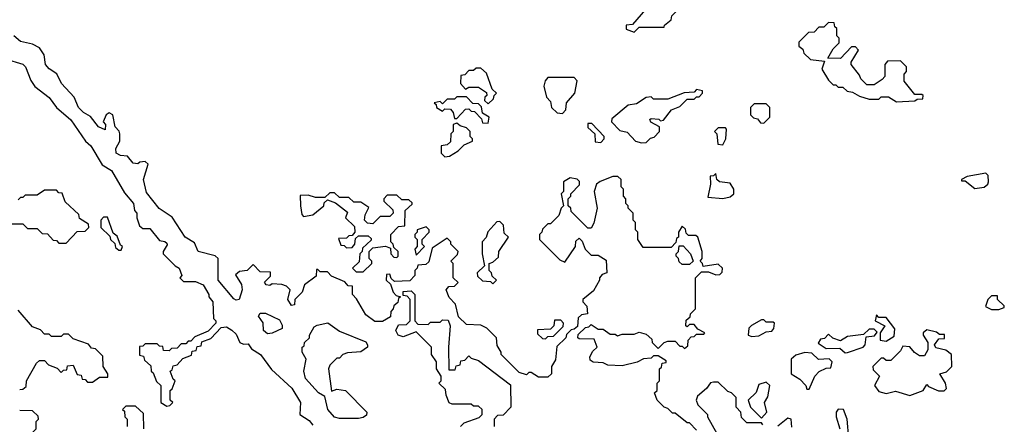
# Model space of a CAD drawing. Extents: x 2889633 to 3052318, y 540750 to 918690.
# Tile 354 of 656: x 2944452 to 2948558, y 766624 to 768312. Entities that reach past the tile are written whole.
import ezdxf

# ---------------------------------------------------------------- set-up
doc = ezdxf.new("R2010")
doc.units = 0

msp = doc.modelspace()

# ---------------------------------------------------------------- linework, layer by layer
at = {"layer": '0CON02XD'}
for points in [[(2947015, 768260), (2947035, 768280), (2947140, 768280), (2947141.7, 768288.3), (2947168.3, 768311.7), (2947171.7, 768328.3), (2947200, 768355), (2947200, 768365), (2947210, 768375), (2947218.3, 768488.3), (2947183, 768487), (2947155, 768472.5), (2947065, 768480), (2947041.7, 768458.3), (2947040, 768445), (2947068.3, 768418.3), (2947070, 768405), (2947080, 768395), (2947080, 768375), (2947008.3, 768291.7), (2946981.7, 768288.3), (2946981.7, 768271.7), (2947015, 768260)], [(2948108.3, 767968.3), (2948185, 767972.5), (2948195, 767980), (2948218.3, 767981.7), (2948220, 767995), (2948215, 768000), (2948185, 768000), (2948140, 768055), (2948140, 768085), (2948150, 768095), (2948150, 768115), (2948125, 768140), (2948071.7, 768138.3), (2948060, 768125), (2948060, 768075), (2948048.3, 768061.7), (2948015, 768040), (2947985, 768040), (2947960, 768065), (2947955, 768080), (2947920, 768125), (2947920, 768135), (2947950, 768185), (2947938.3, 768198.3), (2947921.7, 768198.3), (2947875, 768150), (2947821.7, 768151.7), (2947845, 768190), (2947870, 768215), (2947870, 768235), (2947860, 768245), (2947860, 768275), (2947851.7, 768281.7), (2947848.3, 768298.3), (2947825, 768300), (2947805, 768280), (2947785, 768280), (2947765, 768260), (2947741.7, 768258.3), (2947701.7, 768218.3), (2947701.7, 768201.7), (2947718.3, 768188.3), (2947721.7, 768171.7), (2947750, 768145), (2947808.3, 768138.3), (2947797.5, 768105), (2947825, 768060), (2947845, 768040), (2947855, 768040), (2947865, 768030), (2947885, 768030), (2947903, 768013), (2947925, 768010), (2947955, 767992.5), (2947995, 767980), (2948035, 767980), (2948045, 767990), (2948075, 767990), (2948108.3, 767968.3)], [(2946700, 767495), (2946665, 767460), (2946655, 767460), (2946631.7, 767438.3), (2946630, 767425), (2946620, 767415), (2946620, 767395), (2946705, 767310), (2946725, 767300), (2946770, 767365), (2946771.7, 767388.3), (2946785, 767400), (2946798.3, 767388.3), (2946810, 767355), (2946835, 767330), (2946865, 767330), (2946898.3, 767308.3), (2946900, 767255), (2946881.7, 767248.3), (2946870, 767235), (2946870, 767225), (2946845, 767180), (2946800, 767145), (2946800, 767135), (2946817, 767117), (2946820, 767085), (2946795, 767080), (2946781.7, 767068.3), (2946778.3, 767031.7), (2946765, 767020), (2946751.7, 767018.3), (2946731.7, 766998.3), (2946730, 766985), (2946691.7, 766948.3), (2946687, 766893), (2946670, 766865), (2946670, 766835), (2946655, 766820), (2946615, 766820), (2946585, 766840), (2946575, 766840), (2946565, 766830), (2946535, 766840), (2946460, 766915), (2946460, 766925), (2946443, 766953), (2946440, 766985), (2946400, 767025), (2946375, 767037.5), (2946315, 767040), (2946281.7, 767071.7), (2946270, 767125), (2946243, 767153), (2946230, 767185), (2946241.7, 767198.3), (2946265, 767200), (2946280, 767215), (2946260, 767235), (2946260, 767295), (2946250, 767305), (2946278.3, 767331.7), (2946280, 767345), (2946250, 767375), (2946250, 767385), (2946235, 767400), (2946171.7, 767358.3), (2946158.3, 767301.7), (2946145, 767290), (2946111.7, 767288.3), (2946110, 767275), (2946100, 767265), (2946100, 767245), (2946078.3, 767221.7), (2946015, 767220), (2946001.7, 767231.7), (2945995, 767250), (2945981.7, 767248.3), (2945980, 767225), (2945998.3, 767208.3), (2946010, 767175), (2946021.7, 767161.7), (2946040, 767155), (2946031.7, 767148.3), (2946028.3, 767131.7), (2946011.7, 767118.3), (2946010, 767105), (2946000, 767095), (2945998.3, 767071.7), (2945965, 767052.5), (2945933, 767053), (2945895, 767080), (2945857, 767147), (2945840, 767165), (2945840, 767200), (2945821.7, 767201.7), (2945808.3, 767218.3), (2945751.7, 767241.7), (2945735, 767260), (2945705, 767260), (2945695, 767270), (2945690, 767270), (2945688.3, 767241.7), (2945640, 767205), (2945630, 767175), (2945600, 767145), (2945598.3, 767121.7), (2945585, 767120), (2945570, 767145), (2945580, 767185), (2945565, 767200), (2945545, 767207.5), (2945505, 767210), (2945495, 767202.5), (2945480, 767205), (2945473, 767217), (2945498.3, 767241.7), (2945498.3, 767258.3), (2945455, 767260), (2945425, 767290), (2945400, 767265), (2945368.3, 767261.7), (2945352.5, 767247.5), (2945377, 767207), (2945380, 767185), (2945366.7, 767145), (2945355, 767141.2), (2945345, 767146.7), (2945279.2, 767225), (2945280, 767315), (2945267, 767327), (2945196.7, 767345), (2945181.2, 767381.2), (2945142, 767405), (2945088.3, 767488.3), (2945033.5, 767523.5), (2944981.3, 767591.3), (2944967.5, 767645), (2944988.3, 767708.3), (2944975, 767720), (2944953, 767717), (2944945, 767710), (2944925, 767712.5), (2944902, 767742), (2944872.5, 767745), (2944854, 767755), (2944852.5, 767775), (2944870, 767805), (2944870, 767835), (2944867, 767847), (2944850, 767865), (2944840, 767915), (2944825, 767922.5), (2944812.5, 767915), (2944800, 767885), (2944810, 767875), (2944808.3, 767851.7), (2944780, 767865), (2944747.7, 767907.7), (2944717.5, 767925), (2944697.5, 767945), (2944678.3, 767988.3), (2944626.7, 768045), (2944606, 768086), (2944575, 768106.7), (2944560, 768125), (2944553.8, 768165), (2944534.2, 768194.2), (2944505, 768210), (2944455, 768220.8), (2944428, 768245)], [(2944391.7, 768148.3), (2944465, 768126.2), (2944476.2, 768115), (2944498.3, 768058.3), (2944515, 768032.5), (2944575, 767986.7), (2944605.8, 767945.8), (2944665, 767893.3), (2944726.7, 767805), (2944748.8, 767785), (2944796.1, 767706.1), (2944835, 767682.5), (2944889.3, 767589.3), (2944926, 767545), (2944930, 767515), (2944940, 767505), (2944940, 767485), (2944951.7, 767451.7), (2944965, 767440), (2944995, 767440), (2945035, 767390), (2945057, 767387), (2945065, 767380), (2945067, 767373), (2945050, 767345), (2945050, 767335), (2945100, 767285), (2945117.5, 767275), (2945127.5, 767245), (2945120, 767235), (2945135, 767220), (2945185, 767220), (2945217.5, 767205), (2945240, 767165), (2945240, 767155), (2945257.5, 767135), (2945260, 767065), (2945270, 767055), (2945270, 767045), (2945238.3, 767011.7), (2945181.7, 766988.3), (2945165, 766970), (2945155, 766970), (2945145, 766960), (2945125, 766960), (2945108.3, 766941.7), (2945085, 766940), (2945075, 766930), (2945051.7, 766931.7), (2945048.3, 766948.3), (2945035, 766950), (2945025, 766960), (2944975, 766960), (2944965, 766950), (2944951.7, 766948.3), (2944951.7, 766911.7), (2944968.3, 766908.3), (2944971.7, 766891.7), (2944998.3, 766868.3), (2945000, 766845), (2945008.3, 766838.3), (2945021.7, 766801.7), (2945040, 766785), (2945040, 766715), (2945065, 766700), (2945078.3, 766701.7), (2945090, 766715), (2945080, 766725), (2945080, 766765), (2945088.3, 766771.7), (2945100, 766805), (2945091.7, 766811.7), (2945080, 766845), (2945088.3, 766851.7), (2945091.7, 766868.3), (2945108.3, 766871.7), (2945131.7, 766898.3), (2945168.3, 766911.7), (2945171.7, 766928.3), (2945188.3, 766931.7), (2945191.7, 766948.3), (2945208.3, 766951.7), (2945211.7, 766968.3), (2945248.3, 766981.7), (2945291.7, 767028.3), (2945315, 767030), (2945336.4, 767016.4), (2945355, 767000), (2945370, 766965), (2945385, 766957.5), (2945405, 766960), (2945418.3, 766938.3), (2945456.7, 766915), (2945502, 766852), (2945586.7, 766775), (2945622.5, 766715), (2945620, 766665), (2945659.3, 766639.3), (2945675, 766620)], [(2946405, 767960), (2946428.3, 767981.7), (2946430, 767995), (2946440, 768005), (2946421.7, 768021.7), (2946398.3, 768088.3), (2946375, 768110), (2946355, 768110), (2946345, 768100), (2946325, 768100), (2946308.3, 768081.7), (2946291.7, 768078.3), (2946290, 768045), (2946311.7, 768021.7), (2946325, 768030), (2946365, 768030), (2946398.3, 768008.3), (2946400, 767995), (2946391.7, 767988.3), (2946390, 767975), (2946405, 767960)], [(2946715, 767920), (2946730, 767935), (2946732.5, 767965), (2946767.5, 768005), (2946777, 768057), (2946765, 768070), (2946655, 768070), (2946643, 768057), (2946637.5, 768035), (2946648.3, 767988.3), (2946665, 767970), (2946670, 767945), (2946693, 767923), (2946715, 767920)], [(2947045, 767797.5), (2947065, 767800), (2947083, 767817), (2947098.3, 767821.7), (2947120, 767845), (2947120, 767865), (2947083.6, 767883.6), (2947080, 767895), (2947085, 767900), (2947117, 767897), (2947125, 767890), (2947137, 767893), (2947170, 767935), (2947205, 767950), (2947235, 767980), (2947265, 767980), (2947275, 767990), (2947285, 767990), (2947300, 768005), (2947300, 768015), (2947275, 768020), (2947265, 768010), (2947223, 768007), (2947155, 767980), (2947095, 767980), (2947085, 767990), (2947065, 767987.5), (2947025, 767960), (2946990, 767955), (2946921.7, 767898.3), (2946920, 767885), (2946955, 767850), (2946985, 767842.5), (2947020, 767805), (2947045, 767797.5)], [(2946405, 767880), (2946410, 767905), (2946381.7, 767921.7), (2946378.3, 767948.3), (2946365, 767960), (2946341.7, 767961.7), (2946315, 767990), (2946275, 767990), (2946265, 767980), (2946235, 767980), (2946215, 767960), (2946205, 767970), (2946180, 767965), (2946188.3, 767958.3), (2946190, 767945), (2946215, 767930), (2946225, 767940), (2946248.3, 767938.3), (2946260, 767925), (2946265, 767900), (2946275, 767900), (2946311.7, 767938.3), (2946325, 767940), (2946335, 767930), (2946348.3, 767928.3), (2946378.3, 767898.3), (2946381.7, 767881.7), (2946405, 767880)], [(2947555, 767880), (2947580, 767905), (2947580, 767945), (2947565, 767960), (2947515, 767960), (2947500, 767945), (2947500, 767915), (2947511.7, 767901.7), (2947528.3, 767898.3), (2947541.7, 767881.7), (2947555, 767880)], [(2946225, 767740), (2946245, 767742.5), (2946280, 767765), (2946305, 767790), (2946340, 767805), (2946340, 767815), (2946330, 767825), (2946330, 767845), (2946315, 767860), (2946288.3, 767868.3), (2946275, 767880), (2946260, 767875), (2946260, 767845), (2946250, 767835), (2946248.3, 767801.7), (2946235, 767790), (2946210, 767785), (2946210, 767755), (2946225, 767740)], [(2946875, 767800), (2946890, 767815), (2946890, 767825), (2946838.3, 767878.3), (2946821.7, 767878.3), (2946821.7, 767861.7), (2946850, 767835), (2946851.7, 767801.7), (2946875, 767800)], [(2947385, 767790), (2947397.5, 767815), (2947400, 767855), (2947395, 767860), (2947365, 767860), (2947350, 767845), (2947360, 767835), (2947363, 767793), (2947385, 767790)], [(2947275, 766600), (2947245, 766630), (2947235, 766630), (2947185, 766670), (2947175, 766670), (2947155, 766690), (2947140, 766695), (2947110, 766725), (2947100, 766755), (2947110, 766765), (2947110, 766795), (2947120, 766805), (2947120, 766855), (2947128.3, 766861.7), (2947131.7, 766878.3), (2947148.3, 766881.7), (2947148.3, 766888.3), (2947115, 766910), (2947095, 766910), (2947085, 766900), (2947053, 766897), (2947027, 766883), (2946965, 766867.5), (2946905, 766870), (2946885, 766880), (2946843, 766883), (2946831.7, 766891.7), (2946830, 766905), (2946841.7, 766928.3), (2946860, 766945), (2946848.3, 766978.3), (2946785, 766980), (2946780, 766985), (2946781.7, 766998.3), (2946811.7, 767028.3), (2946825, 767030), (2946835, 767040), (2946865, 767020), (2946885, 767020), (2946915, 767000), (2946935, 767000), (2946945, 766992.5), (2946965, 767000), (2947015, 767000), (2947035, 767007.5), (2947065, 767000), (2947088.3, 766978.3), (2947090, 766965), (2947115, 766940), (2947140, 766965), (2947155, 766970), (2947185, 766970), (2947205, 766950), (2947215, 766950), (2947225, 766940), (2947238.3, 766951.7), (2947240, 766975), (2947251.7, 766988.3), (2947265, 766990), (2947275, 767000), (2947305, 767000), (2947310, 767005), (2947280, 767020), (2947265, 767040), (2947245, 767040), (2947235, 767030), (2947230, 767035), (2947231.7, 767058.3), (2947248.3, 767071.7), (2947250, 767085), (2947270, 767105), (2947270, 767235), (2947295, 767260), (2947325, 767260), (2947355, 767247.5), (2947371.7, 767248.3), (2947381.7, 767258.3), (2947382.5, 767275), (2947365, 767292.5), (2947301.7, 767281.7), (2947300, 767295), (2947290, 767305), (2947297.5, 767315), (2947297.5, 767345), (2947280, 767405), (2947271.7, 767411.7), (2947241.7, 767411.7), (2947231.7, 767421.7), (2947228.3, 767438.3), (2947215, 767450), (2947200, 767425), (2947200, 767405), (2947191.7, 767398.3), (2947188.3, 767381.7), (2947168.3, 767361.7), (2947051.7, 767361.7), (2947030, 767395), (2947030, 767425), (2947020, 767435), (2947020, 767465), (2947010, 767475), (2947010, 767505), (2946990, 767525), (2946990, 767535), (2946980, 767545), (2946980, 767565), (2946970, 767575), (2946970, 767605), (2946960, 767615), (2946960, 767645), (2946947, 767657), (2946925, 767657.5), (2946873, 767637), (2946857.5, 767625), (2946847.5, 767595), (2946860, 767525), (2946847, 767463), (2946835, 767442.5), (2946821.7, 767441.7), (2946751.7, 767511.7), (2946750, 767525), (2946740, 767535), (2946740, 767565), (2946750, 767575), (2946750, 767585), (2946787, 767623), (2946787, 767637), (2946777, 767647), (2946748.3, 767651.7), (2946720, 767635), (2946720, 767595), (2946710, 767585), (2946720, 767535), (2946710, 767525), (2946700, 767495)], [(2947385, 767566.2), (2947415, 767572.5), (2947430, 767585), (2947430, 767605), (2947415, 767630), (2947370, 767635), (2947360, 767645), (2947355, 767670), (2947345, 767660), (2947331.7, 767658.3), (2947332.5, 767625), (2947321.7, 767571.7), (2947385, 767566.2)], [(2948435, 767607.5), (2948475, 767612.5), (2948490, 767625), (2948492.5, 767635), (2948491.7, 767661.7), (2948481.7, 767671.7), (2948403, 767657), (2948380, 767645), (2948380, 767640), (2948395, 767640), (2948435, 767607.5)], [(2944415, 767460), (2944465, 767460), (2944485, 767440), (2944525, 767440), (2944545, 767420), (2944568.3, 767418.3), (2944591.7, 767391.7), (2944605, 767390), (2944615, 767380), (2944645, 767380), (2944691.7, 767428.3), (2944725, 767430), (2944740, 767445), (2944738.3, 767458.3), (2944701.7, 767481.7), (2944698.3, 767498.3), (2944641.7, 767551.7), (2944628.3, 767588.3), (2944615, 767590), (2944605, 767600), (2944555, 767600), (2944525, 767580), (2944475, 767580), (2944465, 767570), (2944455, 767570), (2944445, 767560)], [(2945885, 767260), (2945920, 767295), (2945920, 767305), (2945910, 767315), (2945910, 767345), (2945925, 767360), (2945977, 767367), (2945998.3, 767358.3), (2946000, 767335), (2946011.7, 767321.7), (2946025, 767320), (2946030, 767325), (2946030, 767345), (2946011.7, 767361.7), (2946010, 767375), (2946000, 767385), (2946000, 767415), (2946031.7, 767448.3), (2946058.3, 767451.7), (2946060, 767515), (2946088.3, 767541.7), (2946088.3, 767548.3), (2946075, 767560), (2946045, 767560), (2946025, 767580), (2945985, 767580), (2945970, 767565), (2945970, 767555), (2946008.3, 767518.3), (2946010, 767505), (2945995, 767490), (2945955, 767490), (2945925, 767460), (2945903, 767463), (2945890, 767475), (2945893, 767497), (2945908.3, 767528.3), (2945875, 767550), (2945845, 767550), (2945825, 767570), (2945785, 767570), (2945765, 767590), (2945745, 767590), (2945725, 767570), (2945685, 767570), (2945655, 767580), (2945621.7, 767578.3), (2945622.5, 767535), (2945628.3, 767498.3), (2945635, 767490), (2945675, 767497.5), (2945720, 767535), (2945721.7, 767548.3), (2945735, 767560), (2945768.3, 767548.3), (2945818.3, 767508.3), (2945810, 767485), (2945848.3, 767448.3), (2945850, 767425), (2945838.3, 767411.7), (2945825, 767410), (2945815, 767400), (2945781.7, 767398.3), (2945791.7, 767371.7), (2945805, 767370), (2945815, 767360), (2945838.3, 767361.7), (2945850, 767375), (2945851.7, 767398.3), (2945865, 767410), (2945905, 767410), (2945918.3, 767398.3), (2945918.3, 767391.7), (2945881.7, 767358.3), (2945880, 767345), (2945870, 767335), (2945868.3, 767301.7), (2945840, 767275), (2945855, 767260), (2945885, 767260)], [(2944875, 767350), (2944880, 767365), (2944871.7, 767371.7), (2944858.3, 767408.3), (2944841.7, 767421.7), (2944818.3, 767488.3), (2944801.7, 767488.3), (2944790, 767475), (2944790, 767445), (2944828.3, 767408.3), (2944830, 767395), (2944848.3, 767378.3), (2944851.7, 767361.7), (2944865, 767350), (2944875, 767350)], [(2946105, 767330), (2946140, 767365), (2946130, 767375), (2946130, 767395), (2946160, 767425), (2946160, 767435), (2946147, 767447), (2946110, 767435), (2946110, 767425), (2946100, 767415), (2946100, 767405), (2946110, 767395), (2946110, 767365), (2946100, 767355), (2946105, 767330)], [(2946425, 767210), (2946440, 767225), (2946421.7, 767241.7), (2946420, 767255), (2946410, 767265), (2946410, 767295), (2946425, 767300), (2946448.3, 767321.7), (2946450, 767345), (2946490, 767405), (2946471.7, 767421.7), (2946470, 767455), (2946455, 767470), (2946441.7, 767468.3), (2946403.6, 767426.4), (2946397, 767403), (2946380, 767385), (2946380, 767335), (2946390, 767285), (2946360, 767255), (2946361.7, 767241.7), (2946381.7, 767221.7), (2946415, 767220), (2946425, 767210)], [(2947245, 767290), (2947215, 767290), (2947201.7, 767301.7), (2947200, 767315), (2947190, 767325), (2947190, 767335), (2947200, 767345), (2947201.7, 767368.3), (2947218.3, 767368.3), (2947250, 767335), (2947260, 767305), (2947245, 767290)], [(2946290, 766615), (2946305, 766630), (2946368.3, 766651.7), (2946380, 766665), (2946380, 766685), (2946365, 766700), (2946345, 766700), (2946335, 766707.5), (2946255, 766707.5), (2946243.6, 766713.6), (2946230, 766745), (2946228.3, 766768.3), (2946200, 766795), (2946210, 766805), (2946210, 766825), (2946190, 766855), (2946190, 766885), (2946170, 766915), (2946170, 766945), (2946105, 767010), (2946051.7, 766988.3), (2946030, 766995), (2946020, 767015), (2946031.7, 767038.3), (2946065, 767040), (2946080, 767055), (2946080, 767145), (2946068.3, 767158.3), (2946051.7, 767161.7), (2946051.7, 767178.3), (2946085, 767180), (2946100, 767165), (2946100, 767055), (2946111.7, 767041.7), (2946155, 767040), (2946165, 767050), (2946205, 767050), (2946215, 767060), (2946238.3, 767058.3), (2946247.5, 767035), (2946240, 766945), (2946241.7, 766851.7), (2946268.3, 766851.7), (2946271.7, 766868.3), (2946288.3, 766871.7), (2946291.7, 766888.3), (2946308.3, 766891.7), (2946325, 766910), (2946335, 766900), (2946365, 766890), (2946498.3, 766788.3), (2946500, 766695), (2946468.3, 766661.7), (2946445, 766660), (2946430, 766645), (2946430, 766615)], [(2948535, 767102.5), (2948558.3, 767111.7), (2948558.3, 767118.3), (2948530, 767145), (2948530, 767160), (2948505, 767160), (2948490, 767145), (2948480, 767115), (2948505, 767102.5), (2948535, 767102.5)], [(2944451.7, 766768.3), (2944465, 766770), (2944478.3, 766781.7), (2944480, 766805), (2944521.7, 766878.3), (2944535, 766890), (2944555, 766890), (2944571.7, 766871.7), (2944608.3, 766858.3), (2944625, 766840), (2944635, 766850), (2944648.3, 766851.7), (2944651.7, 766868.3), (2944675, 766870), (2944691.7, 766831.7), (2944708.3, 766828.3), (2944711.7, 766811.7), (2944725, 766810), (2944735, 766800), (2944755, 766800), (2944785, 766820), (2944820, 766820), (2944820, 766835), (2944800, 766865), (2944798.3, 766908.3), (2944768.3, 766938.3), (2944751.7, 766941.7), (2944738.3, 766958.3), (2944675, 766980), (2944655, 767000), (2944635, 767000), (2944625, 766990), (2944585, 766990), (2944575, 767000), (2944555, 767000), (2944538.3, 767018.3), (2944505, 767030), (2944445, 767100)], [(2945485, 767001.4), (2945468, 767015), (2945467, 767047), (2945447.5, 767075), (2945455, 767087.5), (2945477, 767087), (2945535, 767060), (2945547, 767037), (2945546.7, 767023.3), (2945505, 767004), (2945485, 767001.4)], [(2948065, 766970), (2948098.3, 766991.7), (2948101.7, 767021.7), (2948065, 767070), (2948035, 767070), (2948025, 767080), (2948020, 767055), (2948060, 767035), (2948040, 767005), (2948040, 766975), (2948065, 766970)], [(2945865, 766647.5), (2945785, 766648), (2945765, 766654), (2945737.5, 766685), (2945725, 766740), (2945697.5, 766755), (2945643.8, 766815), (2945636.7, 766845), (2945646.7, 766895), (2945630, 766925), (2945630, 766945), (2945638.3, 766951.7), (2945640, 766965), (2945660, 766985), (2945660, 766995), (2945680, 767030), (2945693, 767037), (2945737, 767047), (2945785, 767012.5), (2945895, 766967.5), (2945902.5, 766955), (2945902.5, 766945), (2945875, 766926.7), (2945818.3, 766921.7), (2945800, 766915), (2945785, 766900), (2945775, 766900), (2945745, 766870), (2945740, 766855), (2945751.7, 766761.7), (2945775, 766770), (2945810, 766765), (2945900, 766675), (2945898.3, 766661.7), (2945885, 766652.5), (2945865, 766647.5)], [(2946645, 766980), (2946655, 766990), (2946678.3, 766991.7), (2946718.3, 767031.7), (2946720, 767045), (2946708.3, 767058.3), (2946681.7, 767058.3), (2946680, 767035), (2946665, 767020), (2946611.7, 767018.3), (2946611.7, 767001.7), (2946631.7, 766981.7), (2946645, 766980)], [(2947505, 766990), (2947535, 766992.5), (2947565, 767010), (2947588.3, 767011.7), (2947597, 767023), (2947600, 767045), (2947595, 767050), (2947565, 767050), (2947555, 767060), (2947545, 767060), (2947503.6, 767036.4), (2947492.5, 767025), (2947490, 766995), (2947505, 766990)], [(2947895, 766922.5), (2947905, 766923.3), (2947970, 766945), (2947977.5, 766955), (2947981.7, 766988.3), (2948017.5, 766992.5), (2948028.3, 767008.3), (2948015, 767020), (2947995, 767020), (2947971.7, 766998.3), (2947905, 766990), (2947875, 766972.5), (2947843, 766983), (2947825, 767000), (2947808.3, 766981.7), (2947791.7, 766978.3), (2947781.7, 766961.7), (2947815, 766940), (2947871.7, 766941.7), (2947895, 766922.5)], [(2948165, 766743.3), (2948220, 766765), (2948235, 766790), (2948241.7, 766781.7), (2948283.9, 766763.9), (2948307, 766763), (2948317, 766773), (2948313.3, 766795), (2948290, 766835), (2948317, 766843), (2948340, 766865), (2948337.5, 766915), (2948315, 766933.3), (2948273, 766943), (2948267.5, 766955), (2948285, 766980), (2948308.3, 766981.7), (2948308.3, 766998.3), (2948288.3, 766998.3), (2948275, 767007.5), (2948235, 767017.5), (2948220, 767005), (2948220, 766995), (2948240, 766965), (2948240, 766935), (2948225, 766910), (2948205, 766910), (2948183.6, 766923.6), (2948165, 766947.5), (2948135, 766950), (2948125, 766930), (2948085, 766890), (2948065, 766890), (2948055, 766900), (2948045, 766900), (2948010, 766865), (2948011.7, 766851.7), (2948037.5, 766825), (2948017.5, 766785), (2948035, 766760), (2948065, 766752.5), (2948105, 766762.5), (2948165, 766743.3)], [(2947745, 766770), (2947767.5, 766825), (2947786.4, 766843.6), (2947815, 766857.5), (2947835, 766860), (2947840, 766885), (2947827.5, 766897.5), (2947783.6, 766893.6), (2947755, 766920), (2947727, 766923), (2947688.3, 766911.7), (2947670, 766895), (2947670, 766835), (2947705, 766812.5), (2947730, 766785), (2947735, 766770), (2947745, 766770)], [(2947551.7, 766621.7), (2947545, 766630), (2947485, 766630), (2947461.7, 766651.7), (2947460, 766675), (2947440, 766695), (2947440, 766735), (2947420, 766755), (2947405, 766760), (2947365, 766800), (2947345, 766800), (2947333.6, 766796.4), (2947316.4, 766773.6), (2947278.3, 766741.7), (2947272.5, 766725), (2947280, 766705), (2947320, 766665), (2947320, 766655), (2947360, 766585)], [(2947545, 766650), (2947567.5, 766675), (2947557.5, 766715), (2947571.7, 766738.3), (2947580, 766785), (2947565, 766800), (2947535, 766790), (2947523, 766757), (2947490, 766725), (2947500, 766695), (2947545, 766650)], [(2944970, 766605), (2944968.3, 766668.3), (2944935, 766700), (2944895, 766700), (2944880, 766685), (2944888.3, 766678.3), (2944890, 766655), (2944900, 766645), (2944900, 766615)], [(2944451.7, 766558.3), (2944478.3, 766561.7), (2944520, 766605), (2944520, 766635), (2944530, 766645), (2944528.3, 766658.3), (2944505, 766680), (2944451.7, 766681.7)], [(2947910, 766565), (2947902.5, 766645), (2947887.5, 766685), (2947865, 766687.5), (2947857.5, 766675), (2947857.5, 766655), (2947872.5, 766605)], [(2947671.7, 766611.7), (2947670, 766645), (2947655, 766650), (2947613.6, 766616.4)]]:
    msp.add_lwpolyline(points, dxfattribs=at)

doc.saveas('drawing.dxf')
